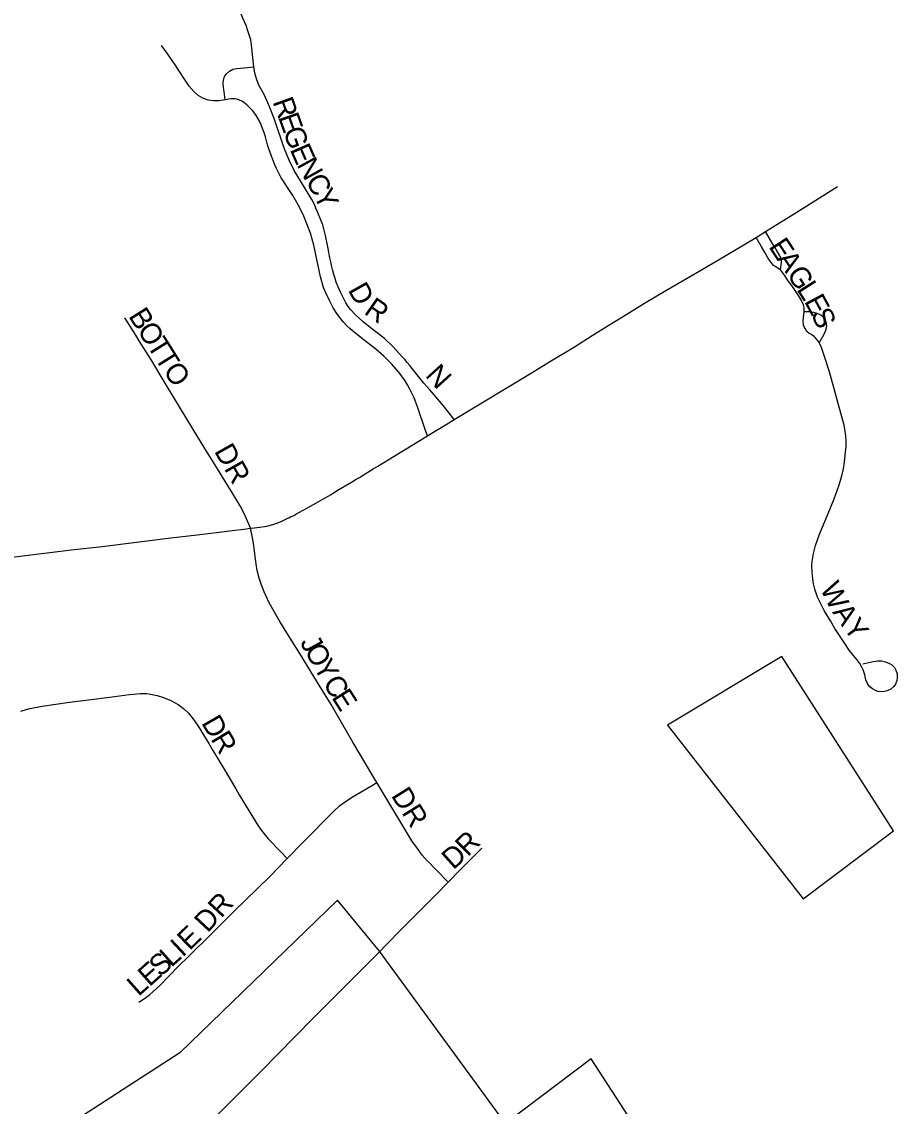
# Model space of a CAD drawing. Extents: x 1410790 to 1770854, y 448063 to 770588.
# Drawn here: x 1567252 to 1569364, y 622381 to 624998 of the extents above; entities that cross this region are included whole.
import ezdxf

# ---------------------------------------------------------------- set-up
doc = ezdxf.new("R2010")
doc.units = 0
for name, color, linetype in [('GM_X_City_Street', 7, 'Continuous'), ('GM_X_City_Street_Text', 7, 'Continuous'), ('GM_X_Corporation', 7, 'Continuous'), ('GM_X_Township_Subdivision', 7, 'Continuous'), ('GM_X_Township_Subdivision_Text', 7, 'Continuous')]:
    doc.layers.add(name, color=color, linetype=linetype)

msp = doc.modelspace()

# ---------------------------------------------------------------- linework, layer by layer
at = {"layer": 'GM_X_City_Street'}
for points in [[(1567811.7, 624889.2), (1567806.5, 624941.2), (1567804.2, 624954.1), (1567801.2, 624964.1), (1567797.4, 624975.6), (1567793.1, 624988.4), (1567785.6, 625006.6), (1567772.3, 625036.7), (1567768.4, 625049.2), (1567767, 625062.2), (1567768, 625071.9), (1567770.8, 625081.4), (1567775.2, 625090.2), (1567781.1, 625098.1), (1567785.3, 625102.9), (1567790.7, 625107.1), (1567801.6, 625114.4)], [(1567742.5, 624809.5), (1567727.1, 624807.2), (1567714.2, 624806.6), (1567701.3, 624808.7), (1567695.1, 624810.9), (1567689.1, 624813.4), (1567677.8, 624820.1), (1567667.8, 624828.5), (1567655.7, 624842.5), (1567641.3, 624863.7), (1567622.1, 624894), (1567604.2, 624919.8), (1567588.7, 624940.8)], [(1567742.5, 624809.5), (1567739.1, 624835.3), (1567738.6, 624838.5), (1567738, 624851.5), (1567739.4, 624861.1), (1567741.8, 624867.1), (1567745.5, 624872.4), (1567752.8, 624878.7), (1567761.5, 624883), (1567770.9, 624885.3), (1567796.8, 624887.8), (1567811.7, 624889.2)], [(1568295.3, 624037.8), (1568281.4, 624056), (1568268.9, 624071.8), (1568246.8, 624097.4), (1568236.3, 624109.3), (1568222.2, 624125.8), (1568206.1, 624146.1), (1568194, 624161.1), (1568187.9, 624168.3), (1568181.9, 624175.5), (1568175.7, 624182.5), (1568169.5, 624189.5), (1568163, 624196.5), (1568148.1, 624213.2), (1568127.4, 624233.5), (1568109.4, 624247.4), (1568096.1, 624257.1), (1568075.7, 624273.6), (1568056.3, 624291.1), (1568045.3, 624303.2), (1568039.4, 624311), (1568034.1, 624319.3), (1568020.5, 624344.9), (1568014.1, 624359.9), (1568010.6, 624369), (1568007.7, 624378.2), (1568004.9, 624387.6), (1568001.7, 624400.1), (1567999.4, 624409.4), (1567998, 624415.6), (1567995.1, 624428.1), (1567991.2, 624450.4), (1567984.9, 624482), (1567982.5, 624491.4), (1567977.9, 624507.4), (1567972.7, 624521.2), (1567965.4, 624539.5), (1567961.6, 624548.2), (1567958.6, 624555.2), (1567951.5, 624569.2), (1567937.9, 624591.4), (1567924, 624613.6), (1567909.1, 624639.2), (1567896.1, 624665.7), (1567885, 624693), (1567860.8, 624764.6), (1567849.2, 624795.3), (1567836.5, 624821.9), (1567824.2, 624845), (1567817.9, 624860.2), (1567814.2, 624873.8), (1567811.7, 624888.9), (1567811.7, 624889.2)], [(1568230.5, 623998.7), (1568225.2, 624014.2), (1568207.6, 624065.9), (1568198.5, 624090.5), (1568188.5, 624111.2), (1568182.5, 624121.8), (1568176.7, 624130.9), (1568161.3, 624152.1), (1568144.2, 624172), (1568125.6, 624190.6), (1568105.9, 624207.9), (1568074.6, 624232), (1568061.9, 624242), (1568049.9, 624252.3), (1568043, 624257.5), (1568036.4, 624263.7), (1568027.9, 624273.1), (1568021.7, 624280.5), (1568013.9, 624291.1), (1568003.2, 624307.6), (1567994, 624324.9), (1567985, 624345.4), (1567982.5, 624351), (1567980.2, 624356.8), (1567972.8, 624381.9), (1567956.6, 624458.9), (1567948.7, 624487.3), (1567940, 624510.3), (1567930.5, 624532.9), (1567918.5, 624556.2), (1567905.6, 624578.8), (1567891.3, 624600.1), (1567883, 624613.4), (1567877.9, 624621.3), (1567872.1, 624632.4), (1567866.4, 624643.7), (1567862.6, 624652.5), (1567856.5, 624667.2), (1567848.8, 624688.5), (1567845.1, 624701), (1567842.2, 624710.3), (1567839.6, 624719.7), (1567835.9, 624732.2), (1567829, 624750.6), (1567824.6, 624759.3), (1567816.3, 624773), (1567808.6, 624783.5), (1567801.2, 624791.2), (1567794.6, 624797.2), (1567784.3, 624805.3), (1567775.6, 624809.7), (1567770.5, 624811.3), (1567766, 624811.7), (1567756.3, 624811.6), (1567742.5, 624809.5)], [(1569046.2, 624491.4), (1569124.1, 624540.1), (1569219.7, 624600.4)], [(1569023.2, 624477.4), (1569037.1, 624485.7), (1569046.2, 624491.4)], [(1569082.1, 624399.3), (1569084.5, 624417.2), (1569084.5, 624421.5), (1569083.3, 624427.4), (1569080.5, 624432.6), (1569071.5, 624448.3), (1569068.4, 624453.6), (1569065.4, 624458.8), (1569063.9, 624461.3), (1569046.2, 624491.4)], [(1568295.3, 624037.8), (1568483.4, 624151.3), (1568527.7, 624179), (1568585.5, 624213.6), (1568628.3, 624240.3), (1568664.5, 624263), (1568701.2, 624286.1), (1568754.5, 624318.3), (1568805.8, 624348.9), (1568891.3, 624399.2), (1568950.1, 624433.4), (1569023.2, 624477.4)], [(1569082.1, 624399.3), (1569069.6, 624407.1), (1569064.5, 624410.6), (1569062.3, 624413.3), (1569057.1, 624420.3), (1569050.9, 624430.1), (1569045.9, 624438.9), (1569035.8, 624456.1), (1569023.2, 624477.4)], [(1569139.3, 624297.7), (1569139.4, 624298.8), (1569139.1, 624308.6), (1569137.7, 624314.9), (1569132.3, 624326.6), (1569125.6, 624337.6), (1569112.7, 624356.6), (1569099.4, 624375.2), (1569091.5, 624386), (1569082.1, 624399.3)], [(1567803.9, 623775.4), (1567799.8, 623785.1), (1567788.7, 623811.1), (1567779.1, 623829.8), (1567760.6, 623860.1), (1567743.3, 623887.9), (1567717.5, 623929.4), (1567693.5, 623968.3), (1567664.5, 624015.6), (1567600.2, 624122), (1567563.5, 624183.7), (1567535.6, 624228), (1567526.9, 624241.7), (1567500.7, 624283.2)], [(1569175.7, 624222.9), (1569173.8, 624226.3), (1569170.2, 624231.3), (1569166.2, 624236.2), (1569163.6, 624238.2), (1569159.8, 624240.4), (1569155.1, 624243.5), (1569151.2, 624245.9), (1569146.1, 624250.6), (1569141.7, 624257.2), (1569139.5, 624261.5), (1569138.1, 624266.2), (1569137.1, 624275.9), (1569139.3, 624297.7)], [(1569175.7, 624222.9), (1569187.9, 624243.9), (1569191.6, 624253.4), (1569193.4, 624259.5), (1569193.8, 624262.8), (1569193.4, 624269.1), (1569192.2, 624273.6), (1569190.3, 624278.2), (1569186.7, 624283.5), (1569183.6, 624286.8), (1569179.4, 624289.8), (1569175, 624291.9), (1569171, 624293.9), (1569162.9, 624296.2), (1569151.6, 624297.8), (1569139.3, 624297.7)], [(1569280.5, 623448.2), (1569295.1, 623451.2), (1569306.7, 623453.8), (1569316.3, 623455.3), (1569325.7, 623455.4), (1569335.8, 623453), (1569345, 623449.4), (1569350.5, 623446), (1569357.3, 623439.1), (1569360.4, 623433.4), (1569363.3, 623424), (1569364, 623414.2), (1569363, 623407.8), (1569359.4, 623398.9), (1569355.6, 623393.6), (1569348.4, 623387.2), (1569339.8, 623382.8), (1569333.5, 623381.3), (1569326.1, 623380.5), (1569317.3, 623381.7), (1569311.1, 623383.7), (1569303.8, 623387.9), (1569297.7, 623392.9), (1569294.5, 623396.5), (1569291.8, 623400.6), (1569288.2, 623409.5), (1569285.3, 623422.1), (1569281.6, 623433.6), (1569278.5, 623440.2), (1569273.8, 623448.8), (1569266.3, 623458.9), (1569258.1, 623468.3), (1569248.1, 623481), (1569237.1, 623497.2), (1569224.2, 623516.7), (1569213.7, 623533.9), (1569202.7, 623552.1), (1569187.6, 623577.1), (1569180.1, 623591.2), (1569171.5, 623609.6), (1569164.9, 623628.3), (1569161.7, 623641.6), (1569160, 623653.4), (1569158.3, 623669.6), (1569158.1, 623685.9), (1569158.9, 623695.6), (1569160.2, 623705.2), (1569161.7, 623714.9), (1569166.5, 623733.8), (1569171.1, 623747.4), (1569176.2, 623761.4), (1569195.3, 623806.8), (1569211.4, 623846.2), (1569223.5, 623880.1), (1569230, 623902), (1569234, 623918.8), (1569236.7, 623934.7), (1569239.3, 623959.6), (1569240.4, 623972.2), (1569241, 623985.5), (1569239.8, 623998.4), (1569237.5, 624014.4), (1569235.5, 624024.5), (1569233, 624035.9), (1569200.7, 624153), (1569187.9, 624192.4), (1569182, 624209.2), (1569178.6, 624217.6), (1569175.7, 624222.9)], [(1568230.5, 623998.7), (1568239.2, 624003.9), (1568275.6, 624025.9), (1568295.3, 624037.8)], [(1567803.9, 623775.4), (1567805.5, 623775.6), (1567826.6, 623778.4), (1567843, 623780.8), (1567857.9, 623784.6), (1567872.5, 623789.8), (1567884.4, 623795.2), (1567892.4, 623798.8), (1567897.7, 623801.1), (1567902.2, 623803.5), (1567906.7, 623805.4), (1567910, 623807.4), (1567913.5, 623809.3), (1567939.3, 623823.7), (1567961.4, 623835.8), (1567978.3, 623845.4), (1567998.1, 623857), (1568011.3, 623865.5), (1568047.2, 623886.8), (1568058.3, 623893.7), (1568066.7, 623898.3), (1568080.3, 623906.8), (1568099.8, 623918.7), (1568111.1, 623925.4), (1568150, 623949.2), (1568222.3, 623993.8), (1568230.5, 623998.7)], [(1566517.2, 623615.9), (1566524.2, 623616.7), (1566582.3, 623624.2), (1566692.4, 623638.3), (1566790.7, 623650.9), (1566920.8, 623666.5), (1567024.4, 623679.6), (1567097.4, 623688.9), (1567187.6, 623700.6), (1567241.7, 623707.7), (1567371.4, 623723.2), (1567445.8, 623731.8), (1567611.9, 623752.5), (1567675.3, 623760), (1567728.1, 623766.1), (1567759.9, 623769.7), (1567787.7, 623773.1), (1567803.9, 623775.4)], [(1568108.7, 623161.8), (1568098.9, 623178.1), (1568050.6, 623259.7), (1568011.3, 623327.8), (1567998.3, 623350.4), (1567976.2, 623386.7), (1567950.5, 623428.2), (1567926.5, 623466.9), (1567895.8, 623517.1), (1567874.9, 623550.4), (1567861.5, 623572.8), (1567849, 623595.7), (1567836.7, 623622.3), (1567829.4, 623640.8), (1567824.7, 623655.3), (1567820, 623673.8), (1567817.2, 623689.5), (1567814.9, 623706.7), (1567813.2, 623721.3), (1567810.7, 623738.9), (1567808.9, 623752), (1567803.9, 623775.4)], [(1567249.6, 623334.1), (1567268.5, 623339.6), (1567301.4, 623346.4), (1567367.3, 623355.7), (1567413, 623361.4), (1567463.4, 623368.2), (1567511.8, 623374.4), (1567521.5, 623375.5), (1567538.6, 623377), (1567553.7, 623376.5), (1567562.7, 623375.2), (1567578.3, 623372), (1567593.8, 623367.2), (1567611.9, 623359.5), (1567629.1, 623350), (1567642.3, 623340.4), (1567654.2, 623329.3), (1567664.7, 623316.8), (1567677.7, 623297.9), (1567693.1, 623272.8), (1567703, 623255.9), (1567712.9, 623239.1), (1567740.1, 623194.5), (1567768.6, 623146.8), (1567776.8, 623132.6), (1567806.8, 623082), (1567822.6, 623057.2), (1567830, 623046.5), (1567846, 623025.9), (1567877.2, 622994.4), (1567892.6, 622978.8)], [(1567892.6, 622978.8), (1567930.7, 623018.2), (1568002.8, 623091.4), (1568018.4, 623105.4), (1568035, 623117.9), (1568051.8, 623128.2), (1568094.2, 623153.2), (1568108.7, 623161.8)], [(1568280.5, 622921.4), (1568250.8, 622951.7), (1568244.1, 622958.5), (1568237.6, 622965.4), (1568231, 622972.3), (1568218.2, 622986.9), (1568206.4, 623002.4), (1568193.3, 623021), (1568176.2, 623049.4), (1568108.7, 623161.8)], [(1567534.3, 622632), (1567537.2, 622633.5), (1567548.2, 622640.4), (1567561.1, 622650.4), (1567585.3, 622672.4), (1567628.6, 622717), (1567656.4, 622744.8), (1567707.8, 622795.3), (1567765.8, 622852.8), (1567791.4, 622877.8), (1567850.1, 622934.8), (1567892.6, 622978.8)]]:
    msp.add_lwpolyline(points, dxfattribs=at)
at = {"layer": 'GM_X_Corporation'}
for points in [[(1568810, 623300.2), (1569137.2, 622881.2), (1569354.7, 623045.5), (1569085.4, 623465.9)], [(1568114.8, 622754.9), (1568013.6, 622877.8), (1567633.3, 622509.6), (1567330, 622313.2), (1567371.4, 622210.8), (1567255.1, 622165.5), (1567297.6, 621920.8), (1567419.8, 621960.1), (1567594.4, 622051.1), (1567779.5, 622230.2), (1568194.9, 621808.9), (1568735.4, 622325.4), (1568625.4, 622494.8), (1568418.5, 622339.1)]]:
    msp.add_lwpolyline(points, close=True, dxfattribs=at)
at = {"layer": 'GM_X_Township_Subdivision'}
for points in [[(1568280.5, 622921.4), (1568309.8, 622951.5), (1568362.2, 623003.3)], [(1567587.8, 622236.5), (1567605.2, 622249.5), (1567632.6, 622272.6), (1567656.9, 622294.4), (1567675.7, 622312.3), (1567724.8, 622360.4), (1567828.8, 622464.8), (1567911.3, 622549), (1567954.9, 622593.3), (1568110, 622748.7), (1568162.6, 622802.7), (1568204, 622844.6), (1568252.8, 622892.8), (1568280.5, 622921.4)]]:
    msp.add_lwpolyline(points, dxfattribs=at)

# ---------------------------------------------------------------- texts
at = {"layer": 'GM_X_City_Street_Text'}
for s, rotation, p in [('R', 289.6408, (1567856.7, 624805.1)), ('E', 289.6479, (1567870, 624767.8)), ('G', 289.6377, (1567881.8, 624734.6)), ('E', 293.6397, (1567898, 624689.7)), ('N', 298.8136, (1567914.3, 624653)), ('C', 298.8914, (1567935.5, 624614.4)), ('Y', 295.9492, (1567954.4, 624580.3)), ('E', 303.19, (1569052.4, 624455.2)), ('A', 303.1991, (1569071.7, 624425.7)), ('G', 303.2147, (1569095.8, 624388.9)), ('D', 299.3816, (1568037.7, 624350.7)), ('L', 302.7122, (1569119.9, 624352.1)), ('R', 325.1047, (1568075.3, 624294.7)), ('E', 298.2878, (1569138.4, 624323.4)), ('B', 302.0466, (1567508.2, 624287.7)), ('S', 295.2695, (1569154.7, 624293)), ('O', 302.0657, (1567529.2, 624254.1)), ('T', 302.0604, (1567552.6, 624216.8)), ('T', 302.0604, (1567571.3, 624187)), ('O', 304.9554, (1567591.5, 624154.9)), ('N', 312.3254, (1568223.4, 624143.2)), ('DR', 299.361, (1567715.2, 623961.8)), ('W', 296.6929, (1569176.6, 623630.6)), ('A', 304.8586, (1569206.3, 623572.8)), ('Y', 305.5498, (1569231.8, 623536.2)), ('J', 299.2839, (1567922, 623499.8)), ('O', 299.2924, (1567932.8, 623480.6)), ('Y', 299.3581, (1567954.3, 623442.1)), ('C', 301.3893, (1567976.9, 623402.1)), ('E', 302.662, (1567998.1, 623367.3)), ('D', 299.9103, (1567684.2, 623306.1)), ('R', 301.0043, (1567706.7, 623267.1)), ('DR', 302.0128, (1568141.7, 623130.5)), ('DR', 47.1199, (1567700.1, 622797.6)), ('E', 44.5143, (1567656.8, 622754.7)), ('L', 41.6562, (1567612.4, 622714.4)), ('I', 43.0981, (1567639.7, 622738.7)), ('S', 41.6744, (1567586.1, 622691)), ('E', 41.6816, (1567559.9, 622667.6)), ('L', 41.6562, (1567533.5, 622644.2))]:
    msp.add_text(s, height=50, rotation=rotation, dxfattribs=at).set_placement(p)
at = {"layer": 'GM_X_Township_Subdivision_Text'}
for s, rotation, p in [('R', 44.8529, (1568327.8, 622981)), ('D', 41.737, (1568292.8, 622949.7))]:
    msp.add_text(s, height=50, rotation=rotation, dxfattribs=at).set_placement(p)

doc.saveas('drawing.dxf')
